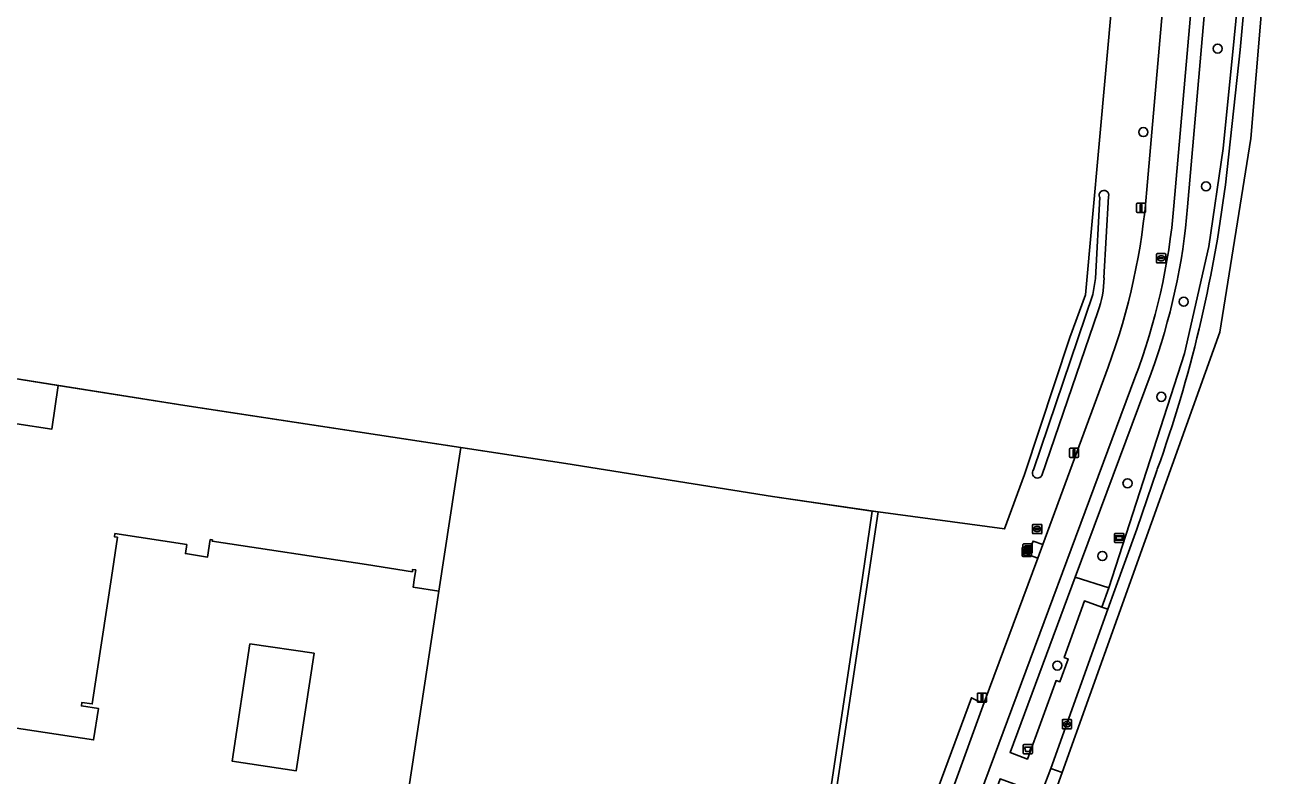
# Model space of a CAD drawing. Extents: x 161483 to 162250, y 379484 to 380833.
# Drawn here: x 162077.9 to 162214, y 380228.6 to 380309.5 of the extents above; entities that cross this region are included whole.
import ezdxf

# ---------------------------------------------------------------- set-up
doc = ezdxf.new("R2010")
doc.units = 0
for name, color, linetype in [('IMGEO_Afvalbak', 7, 'Continuous'), ('IMGEO_Berm_open', 7, 'Continuous'), ('IMGEO_Boom', 7, 'Continuous'), ('IMGEO_Erf', 7, 'Continuous'), ('IMGEO_Fietspad_gesloten', 7, 'Continuous'), ('IMGEO_Gemengd_bos', 7, 'Continuous'), ('IMGEO_Grasland_agrarisch', 7, 'Continuous'), ('IMGEO_Groenvoorziening', 7, 'Continuous'), ('IMGEO_Hek', 7, 'Continuous'), ('IMGEO_Kast', 7, 'Continuous'), ('IMGEO_Kolk', 7, 'Continuous'), ('IMGEO_Lichtmast', 7, 'Continuous'), ('IMGEO_Pand', 7, 'Continuous'), ('IMGEO_Rijbaan_lokaal_gesloten', 7, 'Continuous'), ('IMGEO_Rijbaan_lokaal_open', 7, 'Continuous'), ('IMGEO_Rioolput', 7, 'Continuous'), ('IMGEO_Terreindeel_open', 7, 'Continuous'), ('IMGEO_Verklikker', 7, 'Continuous'), ('IMGEO_Voetpad_open', 7, 'Continuous'), ('IMGEO_Waterloop', 7, 'Continuous')]:
    doc.layers.add(name, color=color, linetype=linetype)

msp = doc.modelspace()

# ---------------------------------------------------------------- linework, layer by layer
at = {"layer": 'IMGEO_Afvalbak'}
for p, q in [((162185.41, 380231.1), (162185.41, 380231.9)), ((162185.41, 380231.9), (162185.41, 380231.1)), ((162185.51, 380232), (162186.3, 380232)), ((162186.3, 380232), (162185.51, 380232)), ((162186.3, 380231), (162185.51, 380231)), ((162185.51, 380231), (162186.3, 380231)), ((162186.4, 380231.9), (162186.4, 380231.1)), ((162186.4, 380231.1), (162186.4, 380231.9))]:
    msp.add_line(p, q, dxfattribs=at)
msp.add_lwpolyline([(162185.55, 380231.71), (162186.26, 380231.71), (162186.11, 380231.24), (162185.7, 380231.24), (162185.55, 380231.71)], dxfattribs=at)
for centre, start, end in [((162185.51, 380231.9), 90, 180), ((162185.51, 380231.9), 90, 180), ((162185.51, 380231.1), 180, 270), ((162185.51, 380231.1), 180, 270), ((162186.3, 380231.9), 0, 90), ((162186.3, 380231.9), 360, 90), ((162186.3, 380231.1), 270, 0), ((162186.3, 380231.1), 270, 0)]:
    msp.add_arc(centre, 0.1, start, end, dxfattribs=at)
at = {"layer": 'IMGEO_Berm_open'}
for points in [[(162208.79, 380306.85), (162210.48, 380325.44), (162211.12, 380333.59), (162212.12, 380346.34), (162211.51, 380346.39), (162210.47, 380333.65), (162209.38, 380320.48), (162208.5, 380311.76), (162208.14, 380308.1), (162206.95, 380296.21), (162205.42, 380285.64), (162202.79, 380274.13), (162194.63, 380248.88), (162193.9, 380246.8), (162194.54, 380246.57), (162195.29, 380248.67), (162197.64, 380255.21), (162199.86, 380261.64)], [(162207.19, 380292.29), (162208.79, 380306.85)]]:
    msp.add_lwpolyline(points, dxfattribs=at)
msp.add_arc((162063.35, 380310.51), 144.99, 340.3028, 352.7825, dxfattribs=at)
at = {"layer": 'IMGEO_Boom'}
for centre in [(162206.37, 380306.97), (162198.36, 380297.97), (162205.11, 380292.12), (162202.71, 380279.7), (162200.28, 380269.45), (162196.65, 380260.14), (162193.94, 380252.3), (162189.08, 380240.5)]:
    msp.add_circle(centre, 0.489, dxfattribs=at)
at = {"layer": 'IMGEO_Erf'}
for points in [[(162073.61, 380271.93), (162081.47, 380270.67), (162095.11, 380268.51), (162100.74, 380267.65), (162124.86, 380263.98), (162136.17, 380262.27), (162158.42, 380258.71), (162169.16, 380257.14), (162169.78, 380257.05), (162183.4, 380255.23), (162185.55, 380261.1), (162190.45, 380275.83), (162192.14, 380280.43), (162198.7, 380353.09), (162194.98, 380353.34), (162177.85, 380354.25), (162167.43, 380355.08), (162143.23, 380356.61), (162124.75, 380358.41), (162101.44, 380361.32), (162078.96, 380365.04)], [(162067.25, 380235.24), (162085.28, 380232.48), (162085.8, 380235.88), (162083.98, 380236.16), (162084.04, 380236.52), (162085.14, 380236.36), (162087.2, 380250), (162087.85, 380254.33), (162087.54, 380254.38), (162087.59, 380254.71), (162095.32, 380253.53), (162095.18, 380252.56), (162097.57, 380252.19), (162097.86, 380254.07), (162098.08, 380254.04), (162098.06, 380253.91), (162114.67, 380251.37), (162119.62, 380250.61), (162119.65, 380250.86), (162119.98, 380250.81), (162119.85, 380250), (162119.7, 380248.95), (162122.49, 380248.53), (162124.86, 380263.98), (162100.74, 380267.65), (162095.11, 380268.51), (162081.47, 380270.67), (162080.79, 380265.95), (162073.2, 380267.11)]]:
    msp.add_lwpolyline(points, dxfattribs=at)
msp.add_lwpolyline([(162109.03, 380241.82), (162102.13, 380242.84), (162100.21, 380230.2), (162107.09, 380229.15)], close=True, dxfattribs=at)
at = {"layer": 'IMGEO_Fietspad_gesloten'}
for points in [[(162201.64, 380290.03), (162207.11, 380352.44), (162204.14, 380352.71), (162201.72, 380325.98), (162198.74, 380291.8)], [(162194.56, 380272.63), (162190.7, 380262.11), (162187.52, 380253.53), (162186.98, 380252.06), (162181.22, 380236.53), (162177.86, 380227.31), (162173.18, 380214.88), (162169.39, 380204.71), (162165.2, 380193.41), (162155.14, 380166.87), (162152.52, 380159.68), (162148.43, 380148.85), (162148, 380147.5)], [(162171.34, 380201.27), (162178.04, 380219.27), (162179.04, 380222.08), (162179.74, 380223.93), (162180.81, 380226.76), (162197.45, 380271.51)]]:
    msp.add_lwpolyline(points, dxfattribs=at)
for centre, radius, start, end in [((162128.07, 380297.15), 70.86, 339.7562, 355.6695), ((162134.19, 380295.57), 67.68, 339.1769, 355.3073)]:
    msp.add_arc(centre, radius, start, end, dxfattribs=at)
at = {"layer": 'IMGEO_Gemengd_bos'}
msp.add_lwpolyline([(162162.76, 380210.19), (162169.78, 380257.05), (162169.16, 380257.14), (162168.09, 380250), (162162.14, 380210.29), (162162.12, 380210.17), (162160.84, 380209.86), (162136.17, 380213.65), (162135.61, 380209.91), (162158.27, 380204.7), (162160.75, 380204.34), (162161.01, 380206.13), (162161.52, 380206.06), (162162.26, 380206.87)], close=True, dxfattribs=at)
at = {"layer": 'IMGEO_Grasland_agrarisch'}
msp.add_lwpolyline([(162073.2, 380267.11), (162080.79, 380265.95), (162081.47, 380270.67), (162073.61, 380271.93)], dxfattribs=at)
at = {"layer": 'IMGEO_Groenvoorziening'}
for points in [[(162198.74, 380291.8), (162201.72, 380325.98), (162204.14, 380352.71), (162198.7, 380353.09), (162192.14, 380280.43), (162190.45, 380275.83), (162185.55, 380261.1), (162183.4, 380255.23), (162169.78, 380257.05), (162162.76, 380210.19), (162162.26, 380206.87), (162161.52, 380206.06), (162161.45, 380205.66), (162163.42, 380204.21), (162171.84, 380215.39), (162179.84, 380237.04), (162180.49, 380236.7), (162181.22, 380236.53), (162186.98, 380252.06), (162185.87, 380252.48), (162186.48, 380253.91), (162187.52, 380253.53), (162190.7, 380262.11), (162194.56, 380272.63)], [(162199.2, 380272.01), (162191.02, 380250.03), (162194.63, 380248.88), (162202.79, 380274.13), (162205.42, 380285.64), (162206.95, 380296.21), (162208.14, 380308.1), (162208.5, 380311.76), (162209.38, 380320.48), (162210.47, 380333.65)], [(162210.47, 380333.65), (162206.95, 380333.94), (162203.12, 380289.92)], [(162186.53, 380261.59), (162192.93, 380280.49), (162193.19, 380282.19), (162193.65, 380290.97)], [(162194.6, 380291.03), (162194.11, 380282.28)], [(162193.45, 380278.61), (162187.42, 380260.99)]]:
    msp.add_lwpolyline(points, dxfattribs=at)
msp.add_lwpolyline([(162190.27, 380241.2), (162189.84, 380241.36), (162192.01, 380247.47), (162193.9, 380246.8), (162194.63, 380248.88), (162191.02, 380250.03), (162184, 380231.13), (162185.86, 380230.42), (162188.96, 380238.88), (162189.37, 380238.75)], close=True, dxfattribs=at)
for centre, radius, start, end in [((162194.11, 380291.18), 0.511, 342.7917, 204.7805), ((162128.07, 380297.15), 70.86, 339.7562, 355.6695), ((162134.68, 380295.54), 68.67, 339.9676, 355.3117), ((162183.17, 380282.35), 10.95, 339.9824, 359.603), ((162186.94, 380261.24), 0.54, 138.8969, 333.3371)]:
    msp.add_arc(centre, radius, start, end, dxfattribs=at)
at = {"layer": 'IMGEO_Hek'}
for points in [[(162183.4, 380255.23), (162185.55, 380261.1), (162190.45, 380275.83), (162192.14, 380280.43), (162198.7, 380353.09)], [(162169.78, 380257.05), (162158.42, 380258.71), (162136.17, 380262.27), (162095.11, 380268.51), (162073.61, 380271.93), (162061.08, 380273.75), (162000, 380283.35), (161980.66, 380286.4)], [(162162.76, 380210.19), (162169.78, 380257.05)], [(162169.78, 380257.05), (162183.4, 380255.23)]]:
    msp.add_lwpolyline(points, dxfattribs=at)
at = {"layer": 'IMGEO_Kast'}
for p, q in [((162185.31, 380252.33), (162185.31, 380253.17)), ((162185.31, 380253.17), (162185.31, 380252.33)), ((162185.38, 380253.25), (162186.22, 380253.25)), ((162186.22, 380253.25), (162185.38, 380253.25)), ((162185.39, 380252.69), (162185.39, 380253.53)), ((162185.39, 380253.53), (162185.39, 380252.69)), ((162185.46, 380253.61), (162186.3, 380253.61)), ((162186.3, 380253.61), (162185.46, 380253.61)), ((162186.31, 380252.61), (162185.47, 380252.61)), ((162185.47, 380252.61), (162186.31, 380252.61)), ((162186.31, 380253.18), (162186.31, 380252.34)), ((162186.31, 380252.34), (162186.31, 380253.18)), ((162186.39, 380253.54), (162186.39, 380252.7)), ((162186.39, 380252.7), (162186.39, 380253.54)), ((162186.23, 380252.25), (162185.39, 380252.25)), ((162185.39, 380252.25), (162186.23, 380252.25))]:
    msp.add_line(p, q, dxfattribs=at)
for points in [[(162185.5, 380253.04), (162186.1, 380253.04), (162186.1, 380252.96), (162185.5, 380252.96), (162185.5, 380253.04)], [(162185.5, 380252.87), (162186.1, 380252.87), (162186.1, 380252.38), (162185.5, 380252.38), (162185.5, 380252.87)], [(162185.58, 380253.4), (162186.18, 380253.4), (162186.18, 380253.32), (162185.58, 380253.32), (162185.58, 380253.4)], [(162185.58, 380253.23), (162186.18, 380253.23), (162186.18, 380252.74), (162185.58, 380252.74), (162185.58, 380253.23)]]:
    msp.add_lwpolyline(points, dxfattribs=at)
for centre in [(162185.59, 380252.72), (162185.67, 380253.07)]:
    msp.add_circle(centre, 0.0377, dxfattribs=at)
for centre, start, end in [((162185.39, 380253.17), 92.4484, 184.2845), ((162185.39, 380253.17), 92.4484, 184.2845), ((162185.47, 380253.53), 92.4484, 184.2845), ((162185.47, 380253.53), 92.4484, 184.2845), ((162185.47, 380252.69), 182.4484, 274.2845), ((162185.47, 380252.69), 182.4484, 274.2845), ((162186.23, 380253.17), 2.4484, 94.2845), ((162186.23, 380253.17), 2.4484, 94.2845), ((162186.31, 380253.53), 2.4484, 94.2845), ((162186.31, 380253.53), 2.4484, 94.2845), ((162186.31, 380252.69), 272.4484, 4.2845), ((162186.31, 380252.69), 272.4484, 4.2845), ((162185.39, 380252.33), 182.4484, 274.2845), ((162185.39, 380252.33), 182.4484, 274.2845), ((162186.23, 380252.33), 272.4484, 4.2845), ((162186.23, 380252.33), 272.4484, 4.2845)]:
    msp.add_arc(centre, 0.0779, start, end, dxfattribs=at)
at = {"layer": 'IMGEO_Kolk'}
for p, q in [((162189.63, 380233.76), (162189.63, 380234.61)), ((162189.7, 380234.68), (162190.56, 380234.68)), ((162190.56, 380233.68), (162189.7, 380233.68)), ((162189.89, 380234.18), (162189.89, 380234.19)), ((162189.93, 380234.23), (162190.33, 380234.23)), ((162190.32, 380234.14), (162189.93, 380234.14)), ((162190.14, 380233.9), (162190.11, 380233.9)), ((162190.12, 380234.46), (162190.14, 380234.46)), ((162190.37, 380234.19), (162190.37, 380234.18)), ((162190.63, 380234.61), (162190.63, 380233.76))]:
    msp.add_line(p, q, dxfattribs=at)
for points in [[(162189.63, 380233.76), (162189.63, 380234.61)], [(162189.7, 380234.68), (162190.56, 380234.68)], [(162190.56, 380233.68), (162189.7, 380233.68)], [(162190.63, 380234.61), (162190.63, 380233.76)]]:
    msp.add_lwpolyline(points, dxfattribs=at)
for centre, radius, start, end in [((162189.7, 380234.61), 0.0765, 91.552, 178.448), ((162189.7, 380234.61), 0.0765, 91.552, 178.448), ((162189.7, 380233.76), 0.0765, 181.552, 268.448), ((162189.7, 380233.76), 0.0765, 181.552, 268.448), ((162189.93, 380234.19), 0.0403, 85.8775, 175.7526), ((162189.92, 380234.18), 0.0366, 178.938, 274.7102), ((162190.33, 380234.18), 0.043, 264.8664, 352.4533), ((162190.33, 380234.19), 0.0386, 1.7309, 96.639), ((162190.55, 380234.61), 0.0765, 1.552, 88.448), ((162190.55, 380234.61), 0.0765, 1.552, 88.448), ((162190.55, 380233.76), 0.0765, 271.552, 358.448), ((162190.55, 380233.76), 0.0765, 271.552, 358.448)]:
    msp.add_arc(centre, radius, start, end, dxfattribs=at)
for centre, major_axis, ratio, start_param, end_param in [((162190.12, 380234.18), (-0.387, 0.002), 0.722429, 4.712389, 7.853982), ((162190.14, 380234.18), (-0.39, 0.002), 0.717154, 1.570796, 4.712389)]:
    msp.add_ellipse(centre, major_axis=major_axis, ratio=ratio, start_param=start_param, end_param=end_param, dxfattribs=at)
at = {"layer": 'IMGEO_Lichtmast'}
for p, q in [((162197.61, 380289.4), (162197.61, 380290.2)), ((162197.61, 380290.2), (162197.61, 380289.4)), ((162197.71, 380290.3), (162198.5, 380290.3)), ((162198.5, 380290.3), (162197.71, 380290.3)), ((162198.5, 380289.3), (162197.71, 380289.3)), ((162197.71, 380289.3), (162198.5, 380289.3)), ((162198.6, 380290.2), (162198.6, 380289.4)), ((162198.6, 380289.4), (162198.6, 380290.2)), ((162190.39, 380263.01), (162190.39, 380263.81)), ((162190.39, 380263.81), (162190.39, 380263.01)), ((162190.49, 380263.91), (162191.28, 380263.91)), ((162191.28, 380263.91), (162190.49, 380263.91)), ((162191.38, 380263.81), (162191.38, 380263.01)), ((162191.38, 380263.01), (162191.38, 380263.81)), ((162191.28, 380262.91), (162190.49, 380262.91)), ((162190.49, 380262.91), (162191.28, 380262.91)), ((162180.58, 380237.54), (162181.37, 380237.54)), ((162181.37, 380237.54), (162180.58, 380237.54)), ((162180.48, 380236.64), (162180.48, 380237.44)), ((162180.48, 380237.44), (162180.48, 380236.64)), ((162181.37, 380236.54), (162180.58, 380236.54)), ((162180.58, 380236.54), (162181.37, 380236.54)), ((162181.47, 380237.44), (162181.47, 380236.64)), ((162181.47, 380236.64), (162181.47, 380237.44))]:
    msp.add_line(p, q, dxfattribs=at)
for points in [[(162198.03, 380290.18), (162198.18, 380290.18), (162198.18, 380289.43), (162198.03, 380289.43), (162198.03, 380290.18)], [(162190.81, 380263.79), (162190.96, 380263.79), (162190.96, 380263.04), (162190.81, 380263.04), (162190.81, 380263.79)], [(162180.9, 380237.42), (162181.05, 380237.42), (162181.05, 380236.67), (162180.9, 380236.67), (162180.9, 380237.42)]]:
    msp.add_lwpolyline(points, dxfattribs=at)
for centre, start, end in [((162197.71, 380290.2), 90, 180), ((162197.71, 380290.2), 90, 180), ((162197.71, 380289.4), 180, 270), ((162197.71, 380289.4), 180, 270), ((162198.5, 380290.2), 0, 90), ((162198.5, 380290.2), 360, 90), ((162198.5, 380289.4), 270, 0), ((162198.5, 380289.4), 270, 0), ((162190.49, 380263.81), 90, 180), ((162190.49, 380263.81), 90, 180), ((162191.28, 380263.81), 0, 90), ((162191.28, 380263.81), 360, 90), ((162190.49, 380263.01), 180, 270), ((162190.49, 380263.01), 180, 270), ((162191.28, 380263.01), 270, 0), ((162191.28, 380263.01), 270, 0), ((162180.58, 380237.44), 90, 180), ((162180.58, 380237.44), 90, 180), ((162181.37, 380237.44), 0, 90), ((162181.37, 380237.44), 360, 90), ((162180.58, 380236.64), 180, 270), ((162180.58, 380236.64), 180, 270), ((162181.37, 380236.64), 270, 0), ((162181.37, 380236.64), 270, 0)]:
    msp.add_arc(centre, 0.1, start, end, dxfattribs=at)
at = {"layer": 'IMGEO_Pand'}
msp.add_lwpolyline([(162117.98, 380219.02), (162122.49, 380248.53), (162119.7, 380248.95), (162119.85, 380250), (162119.98, 380250.81), (162119.65, 380250.86), (162119.62, 380250.61), (162114.67, 380251.37), (162098.06, 380253.91), (162098.08, 380254.04), (162097.86, 380254.07), (162097.57, 380252.19), (162095.18, 380252.56), (162095.32, 380253.53), (162087.59, 380254.71), (162087.54, 380254.38), (162087.85, 380254.33), (162087.2, 380250), (162085.14, 380236.36), (162084.04, 380236.52), (162083.98, 380236.16), (162085.8, 380235.88), (162085.28, 380232.48), (162067.25, 380235.24)], dxfattribs=at)
msp.add_lwpolyline([(162102.13, 380242.84), (162109.03, 380241.82), (162107.09, 380229.15), (162100.21, 380230.2)], close=True, dxfattribs=at)
at = {"layer": 'IMGEO_Rijbaan_lokaal_gesloten'}
for points in [[(162189.61, 380228.97), (162198.55, 380253.97), (162206.58, 380276.41), (162209.92, 380297.3), (162214.01, 380346.19), (162212.12, 380346.34), (162211.12, 380333.59), (162210.48, 380325.44), (162208.79, 380306.85), (162207.19, 380292.29)], [(162199.86, 380261.64), (162197.64, 380255.21), (162195.29, 380248.67), (162194.54, 380246.57), (162188.4, 380229.41), (162189.61, 380228.97), (162189.61, 380228.97)]]:
    msp.add_lwpolyline(points, dxfattribs=at)
msp.add_arc((162063.35, 380310.51), 144.99, 340.3028, 352.7825, dxfattribs=at)
at = {"layer": 'IMGEO_Rijbaan_lokaal_open'}
for points in [[(162162.14, 380210.29), (162168.09, 380250), (162169.16, 380257.14), (162158.42, 380258.71), (162136.17, 380262.27), (162124.86, 380263.98), (162122.49, 380248.53), (162117.98, 380219.02)], [(162182.64, 380209.5), (162189.61, 380228.97), (162189.61, 380228.97), (162188.4, 380229.41), (162187.36, 380226.67), (162186.57, 380224.58), (162185.53, 380221.75), (162184.78, 380219.82), (162183.77, 380217.09), (162181.13, 380210.05), (162182.64, 380209.5), (162182.64, 380209.5)]]:
    msp.add_lwpolyline(points, dxfattribs=at)
at = {"layer": 'IMGEO_Rioolput'}
for p, q in [((162199.78, 380283.95), (162199.78, 380284.81)), ((162199.85, 380284.88), (162200.71, 380284.88)), ((162200.71, 380283.88), (162199.85, 380283.88)), ((162200.04, 380284.37), (162200.04, 380284.39)), ((162200.08, 380284.42), (162200.48, 380284.42)), ((162200.47, 380284.34), (162200.08, 380284.34)), ((162200.29, 380284.1), (162200.26, 380284.1)), ((162200.27, 380284.66), (162200.29, 380284.66)), ((162200.52, 380284.39), (162200.52, 380284.37)), ((162200.78, 380284.81), (162200.78, 380283.95)), ((162186.43, 380254.78), (162186.43, 380255.64)), ((162186.5, 380255.71), (162187.35, 380255.71)), ((162186.73, 380255.25), (162187.12, 380255.25)), ((162186.91, 380255.49), (162186.94, 380255.49)), ((162187.43, 380255.64), (162187.43, 380254.78)), ((162187.35, 380254.71), (162186.5, 380254.71)), ((162186.68, 380255.2), (162186.68, 380255.22)), ((162187.12, 380255.17), (162186.72, 380255.17)), ((162186.94, 380254.93), (162186.91, 380254.93)), ((162187.17, 380255.22), (162187.17, 380255.2))]:
    msp.add_line(p, q, dxfattribs=at)
for points in [[(162199.78, 380283.95), (162199.78, 380284.81)], [(162199.85, 380284.88), (162200.71, 380284.88)], [(162200.71, 380283.88), (162199.85, 380283.88)], [(162200.78, 380284.81), (162200.78, 380283.95)], [(162186.43, 380254.78), (162186.43, 380255.64)], [(162186.5, 380255.71), (162187.35, 380255.71)], [(162187.43, 380255.64), (162187.43, 380254.78)], [(162187.35, 380254.71), (162186.5, 380254.71)]]:
    msp.add_lwpolyline(points, dxfattribs=at)
for centre, radius, start, end in [((162199.85, 380284.8), 0.0765, 91.552, 178.448), ((162199.85, 380284.8), 0.0765, 91.552, 178.448), ((162199.85, 380283.96), 0.0765, 181.552, 268.448), ((162199.85, 380283.96), 0.0765, 181.552, 268.448), ((162200.08, 380284.38), 0.0403, 85.8775, 175.7526), ((162200.07, 380284.37), 0.0366, 178.938, 274.7102), ((162200.48, 380284.38), 0.043, 264.8664, 352.4533), ((162200.48, 380284.38), 0.0386, 1.7309, 96.639), ((162200.7, 380284.8), 0.0765, 1.552, 88.448), ((162200.7, 380284.8), 0.0765, 1.552, 88.448), ((162200.7, 380283.96), 0.0765, 271.552, 358.448), ((162200.7, 380283.96), 0.0765, 271.552, 358.448), ((162186.5, 380255.63), 0.0765, 91.552, 178.448), ((162186.5, 380255.63), 0.0765, 91.552, 178.448), ((162186.72, 380255.21), 0.0403, 85.8775, 175.7526), ((162187.13, 380255.21), 0.0386, 1.7309, 96.639), ((162187.35, 380255.63), 0.0765, 1.552, 88.448), ((162187.35, 380255.63), 0.0765, 1.552, 88.448), ((162186.5, 380254.78), 0.0765, 181.552, 268.448), ((162186.5, 380254.78), 0.0765, 181.552, 268.448), ((162186.72, 380255.2), 0.0366, 178.938, 274.7102), ((162187.13, 380255.21), 0.043, 264.8664, 352.4533), ((162187.35, 380254.78), 0.0765, 271.552, 358.448), ((162187.35, 380254.78), 0.0765, 271.552, 358.448)]:
    msp.add_arc(centre, radius, start, end, dxfattribs=at)
for centre, major_axis, ratio, start_param, end_param in [((162200.27, 380284.38), (-0.387, 0.002), 0.722429, 4.712389, 7.853982), ((162200.29, 380284.38), (-0.39, 0.002), 0.717154, 1.570796, 4.712389), ((162186.91, 380255.21), (-0.387, 0.002), 0.722429, 4.712389, 7.853982), ((162186.94, 380255.21), (-0.39, 0.002), 0.717154, 1.570796, 4.712389)]:
    msp.add_ellipse(centre, major_axis=major_axis, ratio=ratio, start_param=start_param, end_param=end_param, dxfattribs=at)
at = {"layer": 'IMGEO_Terreindeel_open'}
msp.add_lwpolyline([(162187.52, 380253.53), (162186.48, 380253.91), (162185.87, 380252.48), (162186.98, 380252.06)], close=True, dxfattribs=at)
at = {"layer": 'IMGEO_Verklikker'}
for p, q in [((162195.26, 380253.84), (162195.26, 380254.64)), ((162195.26, 380254.64), (162195.26, 380253.84)), ((162195.36, 380254.74), (162196.15, 380254.74)), ((162196.15, 380254.74), (162195.36, 380254.74)), ((162196.25, 380254.64), (162196.25, 380253.84)), ((162196.25, 380253.84), (162196.25, 380254.64)), ((162196.15, 380253.74), (162195.36, 380253.74)), ((162195.36, 380253.74), (162196.15, 380253.74))]:
    msp.add_line(p, q, dxfattribs=at)
for points in [[(162195.36, 380254.47), (162196.15, 380254.47), (162196.15, 380254), (162195.36, 380254), (162195.36, 380254.47)], [(162195.43, 380254.4), (162195.43, 380254.07), (162196.08, 380254.07), (162196.08, 380254.4), (162195.43, 380254.4)]]:
    msp.add_lwpolyline(points, dxfattribs=at)
for centre, start, end in [((162195.36, 380254.64), 90, 180), ((162195.36, 380254.64), 90, 180), ((162196.15, 380254.64), 0, 90), ((162196.15, 380254.64), 360, 90), ((162195.36, 380253.84), 180, 270), ((162195.36, 380253.84), 180, 270), ((162196.15, 380253.84), 270, 0), ((162196.15, 380253.84), 270, 0)]:
    msp.add_arc(centre, 0.1, start, end, dxfattribs=at)
at = {"layer": 'IMGEO_Voetpad_open'}
for points in [[(162207.11, 380352.44), (162201.64, 380290.03)], [(162203.12, 380289.92), (162206.95, 380333.94)], [(162181.39, 380225.43), (162181.84, 380225.24), (162182.93, 380228.29), (162187.36, 380226.67), (162188.4, 380229.41), (162194.54, 380246.57), (162193.9, 380246.8), (162192.01, 380247.47), (162189.84, 380241.36), (162190.27, 380241.2), (162189.37, 380238.75), (162188.96, 380238.88), (162185.86, 380230.42), (162184, 380231.13), (162191.02, 380250.03), (162199.2, 380272.01)], [(162197.45, 380271.51), (162180.81, 380226.76)]]:
    msp.add_lwpolyline(points, dxfattribs=at)
msp.add_lwpolyline([(162173.18, 380214.88), (162177.86, 380227.31), (162181.22, 380236.53), (162180.49, 380236.7), (162179.84, 380237.04), (162171.84, 380215.39), (162163.42, 380204.21), (162161.45, 380205.66), (162161.17, 380203.95), (162161.1, 380203.67), (162162.62, 380203.38), (162164.29, 380203.08)], close=True, dxfattribs=at)
for centre, radius, start, end in [((162134.19, 380295.57), 67.68, 339.1769, 355.3073), ((162134.68, 380295.54), 68.67, 339.9676, 355.3117)]:
    msp.add_arc(centre, radius, start, end, dxfattribs=at)
at = {"layer": 'IMGEO_Waterloop'}
for points in [[(162193.65, 380290.97), (162193.19, 380282.19), (162192.93, 380280.49), (162186.53, 380261.59)], [(162194.11, 380282.28), (162194.6, 380291.03)], [(162187.42, 380260.99), (162193.45, 380278.61)]]:
    msp.add_lwpolyline(points, dxfattribs=at)
for centre, radius, start, end in [((162194.11, 380291.18), 0.511, 342.7917, 204.7805), ((162183.17, 380282.35), 10.95, 339.9824, 359.603), ((162186.94, 380261.24), 0.54, 138.8969, 333.3371)]:
    msp.add_arc(centre, radius, start, end, dxfattribs=at)

doc.saveas('drawing.dxf')
